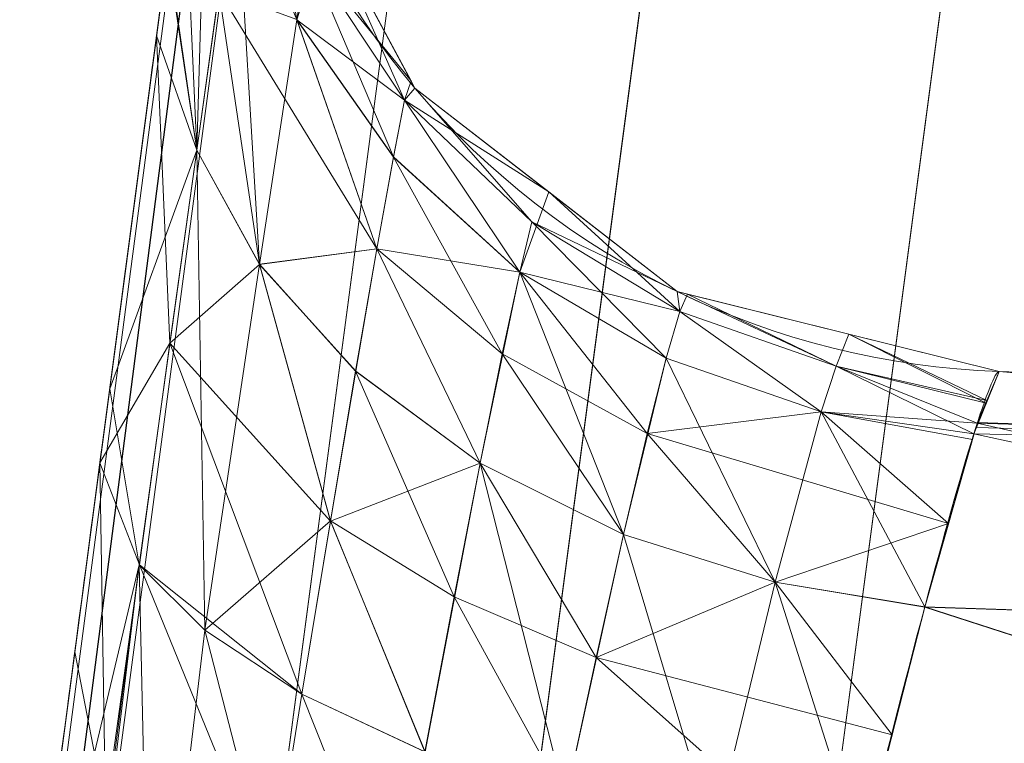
# Model space of a CAD drawing. Header units: millimetres. Extents: x -72 to 72, y -145 to 145.
# Tile 305 of 522: x -55.446 to -55.078, y 19.401 to 19.672. Entities that reach past the tile are written whole.
import ezdxf

# ---------------------------------------------------------------- set-up
doc = ezdxf.new("R2010")
doc.units = ezdxf.units.MM
doc.layers.add('1', color=7, linetype='CONTINUOUS')

msp = doc.modelspace()

# ---------------------------------------------------------------- linework, layer by layer
at = {"layer": '1', "color": 163, "linetype": 'Continuous', "lineweight": 13}
for p, q in [((-55.11141, 21.80146, -31.84225), (-55.95125, 15.47122, -31.84225)), ((-55.93935, 15.56095, -23.49908), (-55.11141, 21.80146, -23.49908)), ((-55.61932, 15.77237, -32.14206), (-54.82448, 21.7634, -32.14206)), ((-54.82448, 21.7634, -23.19927), (-55.60897, 15.8504, -23.19927)), ((-55.07945, 19.54042, -30.09268), (-54.73615, 19.52843, -30.08064)), ((-54.73615, 19.52843, -28.64025), (-55.07945, 19.54042, -28.6282)), ((-55.07945, 19.54042, -28.6282), (-55.07945, 19.54042, -30.09268)), ((-54.73615, 19.52843, -25.16386), (-55.07945, 19.54042, -25.15182)), ((-55.07945, 19.54042, -25.15182), (-55.07945, 19.54042, -26.52892)), ((-55.07945, 19.54042, -26.52892), (-54.73615, 19.52843, -26.51687))]:
    msp.add_line(p, q, dxfattribs=at)
at = {"layer": '1', "color": 163, "linetype": 'Continuous', "lineweight": 13, "extrusion": (0, 0, -1)}
for centre, radius in [((0, 0, 144.00463), 61.01805), ((0, 0, 147), 60.91421), ((0, 0, 145), 60), ((0, 0, 146), 59.5), ((0, 0, 124.36979), 56.39529)]:
    msp.add_circle(centre, radius, dxfattribs=at)
at = {"layer": '1', "color": 163, "linetype": 'Continuous', "lineweight": 13}
for centre, radius in [((0, 0, -145), 60.44338), ((0, 0, -146.70711), 60.20711), ((0, 0, -146), 60)]:
    msp.add_circle(centre, radius, dxfattribs=at)
msp.add_arc((0, 0, -142.50508), 63.56377, 137.72131, 170.379145, dxfattribs=at)
at = {"layer": '1', "color": 163, "linetype": 'Continuous', "lineweight": 13, "extrusion": (0, 0, -1)}
for centre in [(55.06898, 19.84024, 30.09268), (55.06898, 19.84024, 28.6282), (55.06898, 19.84024, 26.52892), (55.06898, 19.84024, 25.15182)]:
    msp.add_arc(centre, 0.3, 272, 7.5574, dxfattribs=at)
at = {"layer": '1', "color": 163, "linetype": 'Continuous', "lineweight": 13, "extrusion": (-0.991314, 0.131519, 4.16334e-17)}
for centre in [(-55.44566, 19.2821, -30.09473), (-55.44566, 19.2821, -26.53096)]:
    msp.add_ellipse(centre, major_axis=(0.07459, 0.56225, 0.20534), ratio=0.994688, start_param=0.345665, end_param=1.91987, dxfattribs=at)
at = {"layer": '1', "color": 163, "linetype": 'Continuous', "lineweight": 13, "extrusion": (-0.991314, 0.131519, -1.38778e-17)}
for centre in [(-55.44566, 19.2821, -28.62615), (-55.44566, 19.2821, -25.14977)]:
    msp.add_ellipse(centre, major_axis=(0.07459, 0.56225, -0.20534), ratio=0.994688, start_param=4.363315, end_param=5.937521, dxfattribs=at)
at = {"layer": '1', "color": 163, "linetype": 'Continuous', "lineweight": 13}
for points, knots in [([(-55.85495, 7.40745, -13.2876), (-55.82645, 7.57732, -13.23982), (-55.76854, 7.9149, -13.13734), (-55.6492, 8.58291, -12.91187), (-55.43158, 9.73691, -12.47957), (-55.09527, 11.35428, -11.79578), (-54.6482, 13.26388, -10.92701), (-54.15584, 15.14867, -10.02887), (-53.61637, 17.01449, -9.1185), (-53.02914, 18.86358, -8.2035), (-52.39393, 20.69768, -7.29037), (-51.71059, 22.51872, -6.38596), (-50.97869, 24.32681, -5.49349), (-49.93589, 26.71751, -4.31984), (-48.50419, 29.66625, -2.89087), (-46.57229, 33.13358, -1.25785), (-45.1344, 35.38883, -0.24202), (-44.37605, 36.50001, 0.24292)], [0, 0, 0, 0, 0.015625, 0.03125, 0.0625, 0.125, 0.1875, 0.25, 0.3125, 0.375, 0.4375, 0.5, 0.5625, 0.625, 0.75, 0.875, 1, 1, 1, 1]), ([(-51.58128, 36.4999, -45.00716), (-51.65224, 36.23769, -44.85745), (-51.78978, 35.70877, -44.56354), (-51.9829, 34.89774, -44.15052), (-52.16288, 34.06316, -43.77744), (-52.30136, 33.34414, -43.52136), (-52.40472, 32.75228, -43.36463), (-52.50019, 32.16552, -43.24975), (-52.56697, 31.70606, -43.20913), (-52.60983, 31.38293, -43.20913), (-52.65268, 31.06006, -43.20862), (-52.73428, 30.44508, -43.20783), (-52.97701, 28.6155, -43.20576), (-53.3442, 25.84808, -43.20233), (-53.83378, 22.15817, -43.19788), (-54.32335, 18.46827, -43.19342), (-54.81293, 14.77837, -43.18891), (-55.22087, 11.70344, -43.18546), (-55.54733, 9.24352, -43.18197), (-55.71051, 8.01355, -43.18051), (-55.79205, 7.39856, -43.18016)], [0, 0, 0, 0, 0.03125, 0.0625, 0.09375, 0.125, 0.140625, 0.15625, 0.185938, 0.1875, 0.189062, 0.21875, 0.25, 0.375, 0.5, 0.625, 0.75, 0.875, 0.9375, 1, 1, 1, 1]), ([(-56.5, 0, 18.81482), (-56.5, 0.85253, 18.81482), (-56.43969, 2.55754, 18.79919), (-56.08016, 5.94974, 18.70925), (-55.18827, 10.12383, 18.49387), (-53.45218, 14.92967, 18.08973), (-51.11648, 19.46228, 17.55493), (-48.25431, 23.65957, 16.89615), (-44.94083, 27.49542, 16.14452), (-41.24778, 30.94825, 15.33191), (-38.57396, 32.99249, 14.75639), (-37.19421, 33.94961, 14.46203)], [0, 0, 0, 0, 0.0625, 0.125, 0.25, 0.375, 0.5, 0.625, 0.75, 0.875, 1, 1, 1, 1]), ([(-43.49406, 28.81303, 9.62045), (-43.92215, 28.4025, 9.2513), (-44.75405, 27.57479, 8.49252), (-46.32434, 25.89358, 6.90504), (-48.11792, 23.74553, 4.81046), (-49.69541, 21.5428, 2.60286), (-50.83088, 19.75379, 0.78043), (-51.61967, 18.40079, -0.61265), (-52.34854, 17.03389, -2.02456), (-53.01897, 15.65157, -3.45037), (-53.59199, 14.34418, -4.80079), (-53.96342, 13.40865, -5.76993), (-54.17204, 12.85176, -6.34834), (-54.3767, 12.29306, -6.92639), (-54.70502, 11.34015, -7.89423), (-55.12465, 9.9612, -9.22974), (-55.45618, 8.68664, -10.37814), (-55.66777, 7.74677, -11.13128), (-55.78349, 7.18822, -11.53517), (-55.83992, 6.89855, -11.72214), (-55.86788, 6.75016, -11.80996)], [0, 0, 0, 0, 0.0625, 0.125, 0.25, 0.375, 0.4375, 0.5, 0.5625, 0.625, 0.6875, 0.738281, 0.75, 0.761719, 0.8125, 0.875, 0.9375, 0.96875, 0.984375, 1, 1, 1, 1])]:
    msp.add_open_spline(points, degree=3, knots=knots, dxfattribs=at)
for points in [[(-55.159, 19.24199, -30.39529), (-55.12145, 19.40456, -30.39473), (-55.08518, 19.54062, -30.25676), (-55.07945, 19.54042, -30.09268)], [(-55.07945, 19.54042, -28.6282), (-55.08518, 19.54062, -28.46412), (-55.12145, 19.40456, -28.32615), (-55.159, 19.24199, -28.3256)], [(-55.159, 19.24199, -26.83152), (-55.12145, 19.40456, -26.83096), (-55.08518, 19.54062, -26.693), (-55.07945, 19.54042, -26.52892)], [(-55.07945, 19.54042, -25.15182), (-55.08518, 19.54062, -24.98774), (-55.12145, 19.40456, -24.84977), (-55.159, 19.24199, -24.84921)]]:
    msp.add_open_spline(points, degree=3, dxfattribs=at)
for points in [[(-56.89024, 41.52245, -163), (-52.44119, 40.07687, -163), (-55.84103, -40.98786, -163), (-62.3, 0, -163)], [(-51.26524, -40.01524, -163), (-55.84103, -40.98786, -163), (-52.44119, 40.07687, -163)], [(-54.11678, 14.93555, -10.0386), (-52.15257, 36.5, -15.77824), (-56.00922, 7.43084, -15.8119)], [(-54.00697, 20.85279, -43.1963), (-56.00922, 7.43084, -40.1881), (-52.15257, 36.5, -40.22176)], [(-56.00922, 7.43084, -15.8119), (-52.15257, 36.5, -15.77824), (-55.15611, 13.86105, -22.9419), (-55.19018, 13.60427, -22.88462)], [(-55.72726, 9.55609, -32.51549), (-55.69746, 9.78065, -32.38439), (-52.15257, 36.5, -40.22176), (-56.00922, 7.43084, -40.1881)], [(-52.15257, 36.5, -40.22176), (-55.69746, 9.78065, -32.38439), (-55.38908, 12.10504, -32.3999), (-55.3554, 12.35897, -32.45671)], [(-52.15257, 36.5, -40.22176), (-55.3554, 12.35897, -32.45671), (-55.19018, 13.60427, -32.45671)], [(-55.19018, 13.60427, -32.45671), (-55.16926, 13.76197, -32.43579), (-52.15257, 36.5, -40.22176)], [(-55.16926, 13.76197, -32.43579), (-55.1386, 13.99304, -32.31465), (-52.15257, 36.5, -40.22176)], [(-52.15257, 36.5, -15.77824), (-55.12889, 14.06624, -23.10051), (-55.15611, 13.86105, -22.9419)], [(-52.15257, 36.5, -40.22176), (-55.1386, 13.99304, -32.31465), (-54.94155, 15.47833, -32.39945), (-54.90758, 15.73431, -32.45671)], [(-54.89919, 15.79756, -22.88462), (-54.91982, 15.6421, -22.90527), (-55.12889, 14.06624, -23.10051), (-52.15257, 36.5, -15.77824)], [(-48.70857, 35.38885, -146.7071), (-58.89144, 12.51776, -146.7071), (-58.19978, 12.37075, -146), (-48.13651, 34.97322, -146)], [(-48.54102, 35.26711, -145), (-48.54102, 35.26711, -146), (-58.68886, 12.4747, -146), (-58.68886, 12.4747, -145)], [(-57.84228, 17.84198, -146.92388), (-50.0135, 34.09863, -146.92388), (-50.32969, 34.3142, -147), (-58.20797, 17.95478, -147)], [(-57.53227, 17.74636, -146.7071), (-49.74545, 33.91587, -146.7071), (-50.0135, 34.09863, -146.92388), (-57.84228, 17.84198, -146.92388)], [(-55.04784, 31.78189, -142.50508), (-54.2181, 31.30283, -142.67991), (-61.03601, 13.93107, -142.67991), (-61.9701, 14.14427, -142.50508)], [(-61.03601, 13.93107, -142.67991), (-54.2181, 31.30283, -142.67991), (-53.37788, 30.81774, -143.2514), (-60.09014, 13.71518, -143.2514)], [(-59.4882, 13.57779, -144.00463), (-60.09014, 13.71518, -143.2514), (-53.37788, 30.81774, -143.2514), (-52.84319, 30.50903, -144.00463)], [(-60.68379, 6.37812, -144.00463), (-52.84319, 30.50903, -144.00463), (-52.3455, 30.22169, -145), (-60.11226, 6.31805, -145)], [(-57.48507, 18.67803, -145), (-52.3455, 30.22169, -145), (-54.81273, 24.4042, -145)], [(-48.83975, 28.19764, -124.36979), (-63.87515, 24.81897, -124.58156), (-63.02555, 11.36565, -124.52)], [(-63.02555, 11.36565, -124.52), (-55.53851, 9.79294, -124.36979), (-48.83975, 28.19764, -124.36979)], [(-58.68886, 12.4747, -146), (-54.81273, 24.4042, -146), (-54.35595, 24.20083, -146), (-58.19978, 12.37075, -146)], [(-54.81273, 24.4042, -145), (-57.06339, 18.54102, -145), (-57.48507, 18.67803, -145)], [(-55.11141, 21.80146, -31.84225), (-55.95125, 15.47122, -31.84225), (-55.95128, 15.47099, -31.83029)], [(-55.95128, 15.47099, -31.83029), (-55.95128, 15.47099, -30.70706), (-55.44592, 19.28006, -30.6951), (-55.11141, 21.80146, -31.84225)], [(-55.94466, 15.47901, -31.89948), (-55.95125, 15.47122, -31.84225), (-55.11141, 21.80146, -31.84225)], [(-55.92573, 15.49752, -31.95461), (-55.94466, 15.47901, -31.89948), (-55.11141, 21.80146, -31.84225)], [(-55.93938, 15.56073, -24.53781), (-55.93938, 15.56073, -23.51067), (-55.11141, 21.80146, -23.49908), (-55.44592, 19.28006, -24.5494)], [(-55.93938, 15.56073, -23.51067), (-55.93935, 15.56095, -23.49908), (-55.11141, 21.80146, -23.49908)], [(-55.11141, 21.80146, -23.49908), (-55.93935, 15.56095, -23.49908), (-55.93279, 15.56844, -23.44185)], [(-55.11141, 21.80146, -23.49908), (-55.93279, 15.56844, -23.44185), (-55.91396, 15.58624, -23.38672)], [(-55.11141, 21.80146, -31.84225), (-55.08976, 21.79859, -31.95461), (-55.92573, 15.49752, -31.95461)], [(-55.91396, 15.58624, -23.38672), (-55.08976, 21.79859, -23.38672), (-55.11141, 21.80146, -23.49908)], [(-55.11141, 21.80146, -23.49908), (-55.41224, 19.53398, -24.6062), (-55.44592, 19.28006, -24.5494)], [(-55.44592, 19.28006, -30.6951), (-55.4253, 19.43552, -30.67445), (-55.11141, 21.80146, -31.84225)], [(-55.4253, 19.43552, -30.67445), (-55.39469, 19.66623, -30.55331), (-55.11141, 21.80146, -31.84225)], [(-55.11141, 21.80146, -23.49908), (-55.38489, 19.74012, -24.76571), (-55.41224, 19.53398, -24.6062)], [(-55.39469, 19.66623, -30.55331), (-55.37377, 19.82394, -30.34608), (-55.11141, 21.80146, -31.84225)], [(-55.92573, 15.49752, -31.95461), (-55.08976, 21.79859, -31.95461), (-55.02797, 21.79039, -32.05061), (-55.85409, 15.56362, -32.05061)], [(-55.84266, 15.64978, -23.29072), (-55.02797, 21.79039, -23.29072), (-55.08976, 21.79859, -23.38672), (-55.91396, 15.58624, -23.38672)], [(-55.85409, 15.56362, -32.05061), (-55.02797, 21.79039, -32.05061), (-54.93504, 21.77806, -32.11628), (-55.74674, 15.65991, -32.11628)], [(-55.73581, 15.74232, -23.22504), (-54.93504, 21.77806, -23.22504), (-55.02797, 21.79039, -23.29072), (-55.84266, 15.64978, -23.29072)], [(-55.74674, 15.65991, -32.11628), (-54.93504, 21.77806, -32.11628), (-54.82448, 21.7634, -32.14206), (-55.61932, 15.77237, -32.14206)], [(-55.60897, 15.8504, -23.19927), (-54.82448, 21.7634, -23.19927), (-54.93504, 21.77806, -23.22504), (-55.73581, 15.74232, -23.22504)], [(-54.39769, 21.7783, -32.1569), (-55.19451, 15.77237, -32.1569), (-55.61932, 15.77237, -32.14206), (-54.82448, 21.7634, -32.14206)], [(-55.18612, 15.83563, -23.18443), (-54.39769, 21.7783, -23.18443), (-54.82448, 21.7634, -23.19927), (-55.60897, 15.8504, -23.19927)], [(-55.19451, 15.77237, -32.1569), (-54.39769, 21.7783, -32.1569), (-54.28714, 21.76363, -32.18267), (-55.08396, 15.75771, -32.18267)], [(-54.39769, 21.7783, -23.18443), (-55.18612, 15.83563, -23.18443), (-55.07556, 15.82096, -23.15865), (-54.28714, 21.76363, -23.15865)], [(-55.08396, 15.75771, -32.18267), (-54.28714, 21.76363, -32.18267), (-54.1942, 21.7513, -32.24834), (-54.99102, 15.74538, -32.24834)], [(-54.00697, 20.85279, -43.1963), (-55.75953, 7.64372, -43.18044), (-55.79206, 7.39856, -43.18013), (-56.00922, 7.43084, -40.1881)], [(-55.75953, 7.64372, -43.18044), (-54.00697, 20.85279, -43.1963), (-49.60474, 20.81411, -59.44876)], [(-49.60474, 20.81411, -59.44876), (-52.65081, 4.02761, -59.44648), (-55.75953, 7.64372, -43.18044)], [(-55.39469, 19.66623, -26.98955), (-55.37377, 19.82394, -26.78231), (-55.38489, 19.74012, -28.2421)], [(-55.37377, 19.82394, -30.34608), (-55.39062, 19.69689, -30.51302), (-55.37967, 19.62331, -30.44047)], [(-55.37377, 19.82394, -26.78231), (-55.39062, 19.69689, -26.94926), (-55.37967, 19.62331, -26.8767)], [(-55.37967, 19.62331, -30.44047), (-55.36507, 19.72783, -30.28219), (-55.37377, 19.82394, -30.34608)], [(-55.37967, 19.62331, -26.8767), (-55.36507, 19.72783, -26.71843), (-55.37377, 19.82394, -26.78231)], [(-55.35687, 19.75588, -30.09268), (-55.36507, 19.72783, -30.28219), (-55.34221, 19.67209, -30.26022)], [(-55.35687, 19.75588, -26.52892), (-55.36507, 19.72783, -26.71843), (-55.34221, 19.67209, -26.69645)], [(-55.34221, 19.67209, -30.26022), (-55.331, 19.70777, -30.09268), (-55.35687, 19.75588, -30.09268)], [(-55.35687, 19.75588, -28.6282), (-55.35687, 19.75588, -30.09268), (-55.29805, 19.64651, -30.09268), (-55.29805, 19.64651, -28.6282)], [(-55.33825, 19.69665, -28.54223), (-55.35687, 19.75588, -28.6282), (-55.2995, 19.64922, -28.6282)], [(-55.34221, 19.67209, -26.69645), (-55.331, 19.70777, -26.52892), (-55.35687, 19.75588, -26.52892)], [(-55.35687, 19.75588, -25.15182), (-55.35687, 19.75588, -26.52892), (-55.29805, 19.64651, -26.52892), (-55.29805, 19.64651, -25.15182)], [(-55.33825, 19.69665, -25.06585), (-55.35687, 19.75588, -25.15182), (-55.2995, 19.64922, -25.15182)], [(-55.39469, 19.66623, -26.98955), (-55.38489, 19.74012, -28.2421), (-55.41224, 19.53398, -28.08259)], [(-55.37969, 19.62333, -28.28039), (-55.39044, 19.69829, -28.20973), (-55.38489, 19.74012, -28.2421)], [(-55.37969, 19.62333, -24.80401), (-55.39044, 19.69829, -24.73335), (-55.38489, 19.74012, -24.76571)], [(-55.38489, 19.74012, -28.2421), (-55.37138, 19.68293, -28.35445), (-55.37969, 19.62333, -28.28039)], [(-55.38489, 19.74012, -24.76571), (-55.37138, 19.68293, -24.87806), (-55.37969, 19.62333, -24.80401)], [(-55.36507, 19.72783, -30.28219), (-55.37967, 19.62331, -30.44047), (-55.35623, 19.58052, -30.40125)], [(-55.36507, 19.72783, -26.71843), (-55.37967, 19.62331, -26.8767), (-55.35623, 19.58052, -26.83748)], [(-55.35623, 19.58052, -30.40125), (-55.34221, 19.67209, -30.26022), (-55.36507, 19.72783, -30.28219)], [(-55.35623, 19.58052, -26.83748), (-55.34221, 19.67209, -26.69645), (-55.36507, 19.72783, -26.71843)], [(-55.30193, 19.64202, -30.16852), (-55.331, 19.70777, -30.09268), (-55.34221, 19.67209, -30.26022)], [(-55.30193, 19.64202, -26.60476), (-55.331, 19.70777, -26.52892), (-55.34221, 19.67209, -26.69645)], [(-55.30193, 19.64202, -30.16852), (-55.29949, 19.6492, -30.09268), (-55.331, 19.70777, -30.09268)], [(-55.30193, 19.64202, -26.60476), (-55.29949, 19.6492, -26.52892), (-55.331, 19.70777, -26.52892)], [(-55.41224, 19.53398, -28.08259), (-55.39044, 19.69829, -28.20973), (-55.37969, 19.62333, -28.28039)], [(-55.41224, 19.53398, -24.6062), (-55.39044, 19.69829, -24.73335), (-55.37969, 19.62333, -24.80401)], [(-55.37967, 19.62331, -30.44047), (-55.39062, 19.69689, -30.51302), (-55.39469, 19.66623, -30.55331)], [(-55.37967, 19.62331, -26.8767), (-55.39062, 19.69689, -26.94926), (-55.39469, 19.66623, -26.98955)], [(-55.30611, 19.62072, -28.48011), (-55.34222, 19.67212, -28.46065), (-55.33825, 19.69665, -28.54223)], [(-55.30611, 19.62072, -25.00373), (-55.34222, 19.67212, -24.98427), (-55.33825, 19.69665, -25.06585)], [(-55.33825, 19.69665, -28.54223), (-55.30195, 19.64204, -28.55236), (-55.30611, 19.62072, -28.48011)], [(-55.2995, 19.64922, -28.6282), (-55.30195, 19.64204, -28.55236), (-55.33825, 19.69665, -28.54223)], [(-55.33825, 19.69665, -25.06585), (-55.30195, 19.64204, -25.07597), (-55.30611, 19.62072, -25.00373)], [(-55.2995, 19.64922, -25.15182), (-55.30195, 19.64204, -25.07597), (-55.33825, 19.69665, -25.06585)], [(-55.35624, 19.58054, -28.31961), (-55.37969, 19.62333, -28.28039), (-55.37138, 19.68293, -28.35445)], [(-55.35624, 19.58054, -24.84323), (-55.37969, 19.62333, -24.80401), (-55.37138, 19.68293, -24.87806)], [(-55.35624, 19.58054, -28.31961), (-55.37138, 19.68293, -28.35445), (-55.31229, 19.5864, -28.41354)], [(-55.31229, 19.5864, -28.41354), (-55.37138, 19.68293, -28.35445), (-55.34222, 19.67212, -28.46065)], [(-55.35624, 19.58054, -24.84323), (-55.37138, 19.68293, -24.87806), (-55.31229, 19.5864, -24.93715)], [(-55.31229, 19.5864, -24.93715), (-55.37138, 19.68293, -24.87806), (-55.34222, 19.67212, -24.98427)], [(-55.31228, 19.58638, -30.30734), (-55.34221, 19.67209, -30.26022), (-55.35623, 19.58052, -30.40125)], [(-55.31228, 19.58638, -26.74357), (-55.34221, 19.67209, -26.69645), (-55.35623, 19.58052, -26.83748)], [(-55.34222, 19.67212, -28.46065), (-55.30611, 19.62072, -28.48011), (-55.31229, 19.5864, -28.41354)], [(-55.34222, 19.67212, -24.98427), (-55.30611, 19.62072, -25.00373), (-55.31229, 19.5864, -24.93715)], [(-55.34221, 19.67209, -30.26022), (-55.3061, 19.62071, -30.24076), (-55.30193, 19.64202, -30.16852)], [(-55.31228, 19.58638, -30.30734), (-55.3061, 19.62071, -30.24076), (-55.34221, 19.67209, -30.26022)], [(-55.34221, 19.67209, -26.69645), (-55.3061, 19.62071, -26.677), (-55.30193, 19.64202, -26.60476)], [(-55.31228, 19.58638, -26.74357), (-55.3061, 19.62071, -26.677), (-55.34221, 19.67209, -26.69645)], [(-55.4253, 19.43552, -27.11068), (-55.39469, 19.66623, -26.98955), (-55.41224, 19.53398, -28.08259)], [(-55.38969, 19.55104, -30.50209), (-55.39469, 19.66623, -30.55331), (-55.41591, 19.50626, -30.63731)], [(-55.38969, 19.55104, -26.93832), (-55.39469, 19.66623, -26.98955), (-55.41591, 19.50626, -27.07354)], [(-55.39469, 19.66623, -30.55331), (-55.38969, 19.55104, -30.50209), (-55.37967, 19.62331, -30.44047)], [(-55.39469, 19.66623, -26.98955), (-55.38969, 19.55104, -26.93832), (-55.37967, 19.62331, -26.8767)], [(-55.30195, 19.64204, -28.55236), (-55.2995, 19.64922, -28.6282), (-55.29805, 19.64651, -28.6282)], [(-55.30195, 19.64204, -25.07597), (-55.2995, 19.64922, -25.15182), (-55.29805, 19.64651, -25.15182)], [(-55.29805, 19.64651, -30.09268), (-55.29949, 19.6492, -30.09268), (-55.30193, 19.64202, -30.16852)], [(-55.29805, 19.64651, -26.52892), (-55.29949, 19.6492, -26.52892), (-55.30193, 19.64202, -26.60476)], [(-55.30195, 19.64204, -28.55236), (-55.29805, 19.64651, -28.6282), (-55.24798, 19.60763, -28.6282)], [(-55.30195, 19.64204, -25.07597), (-55.29805, 19.64651, -25.15182), (-55.24798, 19.60763, -25.15182)], [(-55.29805, 19.64651, -30.09268), (-55.30193, 19.64202, -30.16852), (-55.25425, 19.59647, -30.16057)], [(-55.29805, 19.64651, -26.52892), (-55.30193, 19.64202, -26.60476), (-55.25425, 19.59647, -26.59681)], [(-55.25425, 19.59647, -30.16057), (-55.19997, 19.57035, -30.09268), (-55.29805, 19.64651, -30.09268)], [(-55.29805, 19.64651, -28.6282), (-55.29805, 19.64651, -30.09268), (-55.19997, 19.57035, -30.09268), (-55.19997, 19.57035, -28.6282)], [(-55.25425, 19.59647, -26.59681), (-55.19997, 19.57035, -26.52892), (-55.29805, 19.64651, -26.52892)], [(-55.29805, 19.64651, -25.15182), (-55.29805, 19.64651, -26.52892), (-55.19997, 19.57035, -26.52892), (-55.19997, 19.57035, -25.15182)], [(-55.25883, 19.57757, -28.49554), (-55.30611, 19.62072, -28.48011), (-55.30195, 19.64204, -28.55236)], [(-55.25883, 19.57757, -25.01916), (-55.30611, 19.62072, -25.00373), (-55.30195, 19.64204, -25.07597)], [(-55.30193, 19.64202, -30.16852), (-55.3061, 19.62071, -30.24076), (-55.25882, 19.57756, -30.22533)], [(-55.30193, 19.64202, -26.60476), (-55.3061, 19.62071, -26.677), (-55.25882, 19.57756, -26.66157)], [(-55.24798, 19.60763, -28.6282), (-55.25883, 19.57757, -28.49554), (-55.30195, 19.64204, -28.55236)], [(-55.24798, 19.60763, -25.15182), (-55.25883, 19.57757, -25.01916), (-55.30195, 19.64204, -25.07597)], [(-55.25882, 19.57756, -30.22533), (-55.25425, 19.59647, -30.16057), (-55.30193, 19.64202, -30.16852)], [(-55.25882, 19.57756, -26.66157), (-55.25425, 19.59647, -26.59681), (-55.30193, 19.64202, -26.60476)], [(-55.37969, 19.62333, -28.28039), (-55.40116, 19.46808, -28.17177), (-55.41224, 19.53398, -28.08259)], [(-55.37969, 19.62333, -24.80401), (-55.40116, 19.46808, -24.69539), (-55.41224, 19.53398, -24.6062)], [(-55.37661, 19.44356, -28.22208), (-55.40116, 19.46808, -28.17177), (-55.37969, 19.62333, -28.28039)], [(-55.37661, 19.44356, -24.74569), (-55.40116, 19.46808, -24.69539), (-55.37969, 19.62333, -24.80401)], [(-55.35623, 19.58052, -30.40125), (-55.37967, 19.62331, -30.44047), (-55.38969, 19.55104, -30.50209)], [(-55.35623, 19.58052, -26.83748), (-55.37967, 19.62331, -26.8767), (-55.38969, 19.55104, -26.93832)], [(-55.37969, 19.62333, -28.28039), (-55.35624, 19.58054, -28.31961), (-55.37661, 19.44356, -28.22208)], [(-55.37969, 19.62333, -24.80401), (-55.35624, 19.58054, -24.84323), (-55.37661, 19.44356, -24.74569)], [(-55.31229, 19.5864, -28.41354), (-55.30611, 19.62072, -28.48011), (-55.25883, 19.57757, -28.49554)], [(-55.31229, 19.5864, -24.93715), (-55.30611, 19.62072, -25.00373), (-55.25883, 19.57757, -25.01916)], [(-55.3061, 19.62071, -30.24076), (-55.31228, 19.58638, -30.30734), (-55.26537, 19.54702, -30.2851)], [(-55.3061, 19.62071, -26.677), (-55.31228, 19.58638, -26.74357), (-55.26537, 19.54702, -26.72134)], [(-55.26537, 19.54702, -30.2851), (-55.25882, 19.57756, -30.22533), (-55.3061, 19.62071, -30.24076)], [(-55.26537, 19.54702, -26.72134), (-55.25882, 19.57756, -26.66157), (-55.3061, 19.62071, -26.677)], [(-55.19896, 19.56292, -28.56558), (-55.25883, 19.57757, -28.49554), (-55.24798, 19.60763, -28.6282)], [(-55.19896, 19.56292, -25.0892), (-55.25883, 19.57757, -25.01916), (-55.24798, 19.60763, -25.15182)], [(-55.24798, 19.60763, -28.6282), (-55.19997, 19.57035, -28.6282), (-55.19896, 19.56292, -28.56558)], [(-55.24798, 19.60763, -25.15182), (-55.19997, 19.57035, -25.15182), (-55.19896, 19.56292, -25.0892)], [(-55.25425, 19.59647, -30.16057), (-55.25882, 19.57756, -30.22533), (-55.20403, 19.54541, -30.21489)], [(-55.25425, 19.59647, -26.59681), (-55.25882, 19.57756, -26.66157), (-55.20403, 19.54541, -26.65112)], [(-55.20403, 19.54541, -30.21489), (-55.19895, 19.56291, -30.1553), (-55.25425, 19.59647, -30.16057)], [(-55.25425, 19.59647, -30.16057), (-55.19895, 19.56291, -30.1553), (-55.19997, 19.57035, -30.09268)], [(-55.20403, 19.54541, -26.65112), (-55.19895, 19.56291, -26.59153), (-55.25425, 19.59647, -26.59681)], [(-55.25425, 19.59647, -26.59681), (-55.19895, 19.56291, -26.59153), (-55.19997, 19.57035, -26.52892)], [(-55.31229, 19.5864, -28.41354), (-55.32022, 19.54051, -28.35461), (-55.35624, 19.58054, -28.31961)], [(-55.31229, 19.5864, -24.93715), (-55.32022, 19.54051, -24.87822), (-55.35624, 19.58054, -24.84323)], [(-55.35623, 19.58052, -30.40125), (-55.32021, 19.5405, -30.36626), (-55.31228, 19.58638, -30.30734)], [(-55.35623, 19.58052, -26.83748), (-55.32021, 19.5405, -26.8025), (-55.31228, 19.58638, -26.74357)], [(-55.27366, 19.50611, -28.38278), (-55.32022, 19.54051, -28.35461), (-55.31229, 19.5864, -28.41354)], [(-55.27366, 19.50611, -24.9064), (-55.32022, 19.54051, -24.87822), (-55.31229, 19.5864, -24.93715)], [(-55.31228, 19.58638, -30.30734), (-55.32021, 19.5405, -30.36626), (-55.27364, 19.5061, -30.3381)], [(-55.31228, 19.58638, -26.74357), (-55.32021, 19.5405, -26.8025), (-55.27364, 19.5061, -26.77433)], [(-55.25883, 19.57757, -28.49554), (-55.27366, 19.50611, -28.38278), (-55.31229, 19.5864, -28.41354)], [(-55.25883, 19.57757, -25.01916), (-55.27366, 19.50611, -24.9064), (-55.31229, 19.5864, -24.93715)], [(-55.27364, 19.5061, -30.3381), (-55.26537, 19.54702, -30.2851), (-55.31228, 19.58638, -30.30734)], [(-55.27364, 19.5061, -26.77433), (-55.26537, 19.54702, -26.72134), (-55.31228, 19.58638, -26.74357)], [(-55.35623, 19.58052, -30.40125), (-55.38969, 19.55104, -30.50209), (-55.32964, 19.48447, -30.41566)], [(-55.35623, 19.58052, -26.83748), (-55.38969, 19.55104, -26.93832), (-55.32964, 19.48447, -26.85189)], [(-55.37661, 19.44356, -28.22208), (-55.35624, 19.58054, -28.31961), (-55.32965, 19.48448, -28.30521)], [(-55.37661, 19.44356, -24.74569), (-55.35624, 19.58054, -24.84323), (-55.32965, 19.48448, -24.82883)], [(-55.35624, 19.58054, -28.31961), (-55.32022, 19.54051, -28.35461), (-55.32965, 19.48448, -28.30521)], [(-55.35624, 19.58054, -24.84323), (-55.32022, 19.54051, -24.87822), (-55.32965, 19.48448, -24.82883)], [(-55.32964, 19.48447, -30.41566), (-55.32021, 19.5405, -30.36626), (-55.35623, 19.58052, -30.40125)], [(-55.32964, 19.48447, -26.85189), (-55.32021, 19.5405, -26.8025), (-55.35623, 19.58052, -26.83748)], [(-55.21998, 19.47948, -28.40245), (-55.27366, 19.50611, -28.38278), (-55.25883, 19.57757, -28.49554)], [(-55.21998, 19.47948, -24.92607), (-55.27366, 19.50611, -24.9064), (-55.25883, 19.57757, -25.01916)], [(-55.25882, 19.57756, -30.22533), (-55.26537, 19.54702, -30.2851), (-55.21113, 19.51721, -30.2698)], [(-55.25882, 19.57756, -26.66157), (-55.26537, 19.54702, -26.72134), (-55.21113, 19.51721, -26.70603)], [(-55.25883, 19.57757, -28.49554), (-55.20404, 19.54542, -28.50599), (-55.21998, 19.47948, -28.40245)], [(-55.19896, 19.56292, -28.56558), (-55.20404, 19.54542, -28.50599), (-55.25883, 19.57757, -28.49554)], [(-55.25883, 19.57757, -25.01916), (-55.20404, 19.54542, -25.02961), (-55.21998, 19.47948, -24.92607)], [(-55.19896, 19.56292, -25.0892), (-55.20404, 19.54542, -25.02961), (-55.25883, 19.57757, -25.01916)], [(-55.21113, 19.51721, -30.2698), (-55.20403, 19.54541, -30.21489), (-55.25882, 19.57756, -30.22533)], [(-55.21113, 19.51721, -26.70603), (-55.20403, 19.54541, -26.65112), (-55.25882, 19.57756, -26.66157)], [(-55.19997, 19.57035, -30.09268), (-55.19895, 19.56291, -30.1553), (-55.14048, 19.54244, -30.15278)], [(-55.14048, 19.54244, -30.15278), (-55.13573, 19.55439, -30.09268), (-55.19997, 19.57035, -30.09268)], [(-55.19997, 19.57035, -28.6282), (-55.19997, 19.57035, -30.09268), (-55.07945, 19.54042, -30.09268), (-55.07945, 19.54042, -28.6282)], [(-55.19997, 19.57035, -28.6282), (-55.19599, 19.56936, -28.6282), (-55.19896, 19.56292, -28.56558)], [(-55.19997, 19.57035, -26.52892), (-55.19895, 19.56291, -26.59153), (-55.14048, 19.54244, -26.58902)], [(-55.14048, 19.54244, -26.58902), (-55.13573, 19.55439, -26.52892), (-55.19997, 19.57035, -26.52892)], [(-55.19997, 19.57035, -25.15182), (-55.19997, 19.57035, -26.52892), (-55.07945, 19.54042, -26.52892), (-55.07945, 19.54042, -25.15182)], [(-55.19997, 19.57035, -25.15182), (-55.19599, 19.56936, -25.15182), (-55.19896, 19.56292, -25.0892)], [(-55.14048, 19.54244, -28.5681), (-55.19896, 19.56292, -28.56558), (-55.19599, 19.56936, -28.6282)], [(-55.14048, 19.54244, -25.09172), (-55.19896, 19.56292, -25.0892), (-55.19599, 19.56936, -25.15182)], [(-55.19599, 19.56936, -28.6282), (-55.13573, 19.5544, -28.6282), (-55.14048, 19.54244, -28.5681)], [(-55.19599, 19.56936, -25.15182), (-55.13573, 19.5544, -25.15182), (-55.14048, 19.54244, -25.09172)], [(-55.14609, 19.52534, -28.51125), (-55.20404, 19.54542, -28.50599), (-55.19896, 19.56292, -28.56558)], [(-55.14609, 19.52534, -25.03487), (-55.20404, 19.54542, -25.02961), (-55.19896, 19.56292, -25.0892)], [(-55.19895, 19.56291, -30.1553), (-55.20403, 19.54541, -30.21489), (-55.14608, 19.52533, -30.20963)], [(-55.19895, 19.56291, -26.59153), (-55.20403, 19.54541, -26.65112), (-55.14608, 19.52533, -26.64586)], [(-55.19896, 19.56292, -28.56558), (-55.14048, 19.54244, -28.5681), (-55.14609, 19.52534, -28.51125)], [(-55.19896, 19.56292, -25.0892), (-55.14048, 19.54244, -25.09172), (-55.14609, 19.52534, -25.03487)], [(-55.14608, 19.52533, -30.20963), (-55.14048, 19.54244, -30.15278), (-55.19895, 19.56291, -30.1553)], [(-55.14608, 19.52533, -26.64586), (-55.14048, 19.54244, -26.58902), (-55.19895, 19.56291, -26.59153)], [(-55.08426, 19.52854, -28.56939), (-55.14048, 19.54244, -28.5681), (-55.13573, 19.5544, -28.6282)], [(-55.08426, 19.52854, -25.093), (-55.14048, 19.54244, -25.09172), (-55.13573, 19.5544, -25.15182)], [(-55.13573, 19.55439, -30.09268), (-55.14048, 19.54244, -30.15278), (-55.08403, 19.52958, -30.15182)], [(-55.13573, 19.55439, -26.52892), (-55.14048, 19.54244, -26.58902), (-55.08403, 19.52958, -26.58805)], [(-55.13573, 19.5544, -28.6282), (-55.07945, 19.54042, -28.6282), (-55.08426, 19.52854, -28.56939)], [(-55.13573, 19.5544, -25.15182), (-55.07945, 19.54042, -25.15182), (-55.08426, 19.52854, -25.093)], [(-55.08403, 19.52958, -30.15182), (-55.07945, 19.54042, -30.09268), (-55.13573, 19.55439, -30.09268)], [(-55.08403, 19.52958, -26.58805), (-55.07945, 19.54042, -26.52892), (-55.13573, 19.55439, -26.52892)], [(-55.41591, 19.50626, -30.63731), (-55.40115, 19.46807, -30.54908), (-55.38969, 19.55104, -30.50209)], [(-55.41591, 19.50626, -27.07354), (-55.40115, 19.46807, -26.98531), (-55.38969, 19.55104, -26.93832)], [(-55.38969, 19.55104, -30.50209), (-55.40115, 19.46807, -30.54908), (-55.34031, 19.4197, -30.4537)], [(-55.38969, 19.55104, -26.93832), (-55.40115, 19.46807, -26.98531), (-55.34031, 19.4197, -26.88993)], [(-55.34031, 19.4197, -30.4537), (-55.32964, 19.48447, -30.41566), (-55.38969, 19.55104, -30.50209)], [(-55.34031, 19.4197, -26.88993), (-55.32964, 19.48447, -26.85189), (-55.38969, 19.55104, -26.93832)], [(-55.26537, 19.54702, -30.2851), (-55.27364, 19.5061, -30.3381), (-55.21997, 19.47948, -30.31843)], [(-55.26537, 19.54702, -26.72134), (-55.27364, 19.5061, -26.77433), (-55.21997, 19.47948, -26.75466)], [(-55.21997, 19.47948, -30.31843), (-55.21113, 19.51721, -30.2698), (-55.26537, 19.54702, -30.2851)], [(-55.21997, 19.47948, -26.75466), (-55.21113, 19.51721, -26.70603), (-55.26537, 19.54702, -26.72134)], [(-55.16326, 19.4616, -28.41316), (-55.21998, 19.47948, -28.40245), (-55.20404, 19.54542, -28.50599)], [(-55.16326, 19.4616, -24.93678), (-55.21998, 19.47948, -24.92607), (-55.20404, 19.54542, -25.02961)], [(-55.14608, 19.52533, -30.20963), (-55.20403, 19.54541, -30.21489), (-55.21113, 19.51721, -30.2698)], [(-55.14608, 19.52533, -26.64586), (-55.20403, 19.54541, -26.65112), (-55.21113, 19.51721, -26.70603)], [(-55.20404, 19.54542, -28.50599), (-55.14609, 19.52534, -28.51125), (-55.16326, 19.4616, -28.41316)], [(-55.20404, 19.54542, -25.02961), (-55.14609, 19.52534, -25.03487), (-55.16326, 19.4616, -24.93678)], [(-55.08891, 19.51707, -28.51258), (-55.14609, 19.52534, -28.51125), (-55.14048, 19.54244, -28.5681)], [(-55.08891, 19.51707, -25.0362), (-55.14609, 19.52534, -25.03487), (-55.14048, 19.54244, -25.09172)], [(-55.14048, 19.54244, -30.15278), (-55.14608, 19.52533, -30.20963), (-55.08764, 19.52105, -30.19836)], [(-55.14048, 19.54244, -26.58902), (-55.14608, 19.52533, -26.64586), (-55.08764, 19.52105, -26.63459)], [(-55.08764, 19.52105, -30.19836), (-55.08403, 19.52958, -30.15182), (-55.14048, 19.54244, -30.15278)], [(-55.14048, 19.54244, -28.5681), (-55.08426, 19.52854, -28.56939), (-55.08891, 19.51707, -28.51258)], [(-55.08764, 19.52105, -26.63459), (-55.08403, 19.52958, -26.58805), (-55.14048, 19.54244, -26.58902)], [(-55.14048, 19.54244, -25.09172), (-55.08426, 19.52854, -25.093), (-55.08891, 19.51707, -25.0362)], [(-55.28337, 19.45607, -28.33827), (-55.32965, 19.48448, -28.30521), (-55.32022, 19.54051, -28.35461)], [(-55.28337, 19.45607, -24.86189), (-55.32965, 19.48448, -24.82883), (-55.32022, 19.54051, -24.87822)], [(-55.27364, 19.5061, -30.3381), (-55.32021, 19.5405, -30.36626), (-55.32964, 19.48447, -30.41566)], [(-55.27364, 19.5061, -26.77433), (-55.32021, 19.5405, -26.8025), (-55.32964, 19.48447, -26.85189)], [(-55.32022, 19.54051, -28.35461), (-55.27366, 19.50611, -28.38278), (-55.28337, 19.45607, -28.33827)], [(-55.32022, 19.54051, -24.87822), (-55.27366, 19.50611, -24.9064), (-55.28337, 19.45607, -24.86189)], [(-54.73315, 19.50969, -28.53626), (-55.08794, 19.51946, -28.52441), (-55.07945, 19.54042, -28.6282)], [(-54.73315, 19.50969, -25.05988), (-55.08794, 19.51946, -25.04803), (-55.07945, 19.54042, -25.15182)], [(-55.07945, 19.54042, -30.09268), (-55.08753, 19.52131, -30.19693), (-54.73315, 19.50969, -30.18462)], [(-55.07945, 19.54042, -26.52892), (-55.08753, 19.52131, -26.63316), (-54.73315, 19.50969, -26.62086)], [(-54.73315, 19.50969, -30.18462), (-54.73615, 19.52843, -30.08064), (-55.07945, 19.54042, -30.09268)], [(-55.07945, 19.54042, -28.6282), (-54.73615, 19.52843, -28.64025), (-54.73315, 19.50969, -28.53626)], [(-54.73315, 19.50969, -26.62086), (-54.73615, 19.52843, -26.51687), (-55.07945, 19.54042, -26.52892)], [(-55.07945, 19.54042, -25.15182), (-54.73615, 19.52843, -25.16386), (-54.73315, 19.50969, -25.05988)], [(-54.73615, 19.52843, -30.08064), (-54.73615, 19.52843, -28.64025), (-55.07945, 19.54042, -28.6282), (-55.07945, 19.54042, -30.09268)], [(-54.73615, 19.52843, -25.16386), (-55.07945, 19.54042, -25.15182), (-55.07945, 19.54042, -26.52892), (-54.73615, 19.52843, -26.51687)], [(-55.44592, 19.28006, -28.02578), (-55.41224, 19.53398, -28.08259), (-55.40116, 19.46808, -28.17177)], [(-55.44592, 19.28006, -24.5494), (-55.41224, 19.53398, -24.6062), (-55.40116, 19.46808, -24.69539)], [(-55.4253, 19.43552, -27.11068), (-55.41224, 19.53398, -28.08259), (-55.44592, 19.28006, -28.02578)], [(-55.21113, 19.51721, -30.2698), (-55.09836, 19.48352, -30.25669), (-55.14608, 19.52533, -30.20963)], [(-55.21113, 19.51721, -26.70603), (-55.09836, 19.48352, -26.69292), (-55.14608, 19.52533, -26.64586)], [(-55.10727, 19.45234, -28.41568), (-55.16326, 19.4616, -28.41316), (-55.14609, 19.52534, -28.51125)], [(-55.10727, 19.45234, -24.93929), (-55.16326, 19.4616, -24.93678), (-55.14609, 19.52534, -25.03487)], [(-55.14609, 19.52534, -28.51125), (-55.08891, 19.51707, -28.51258), (-55.10727, 19.45234, -28.41568)], [(-55.14609, 19.52534, -25.03487), (-55.08891, 19.51707, -25.0362), (-55.10727, 19.45234, -24.93929)], [(-55.14608, 19.52533, -30.20963), (-55.08939, 19.51493, -30.20787), (-55.08764, 19.52105, -30.19836)], [(-55.09836, 19.48352, -30.25669), (-55.08939, 19.51493, -30.20787), (-55.14608, 19.52533, -30.20963)], [(-55.14608, 19.52533, -26.64586), (-55.08939, 19.51493, -26.64411), (-55.08764, 19.52105, -26.63459)], [(-55.09836, 19.48352, -26.69292), (-55.08939, 19.51493, -26.64411), (-55.14608, 19.52533, -26.64586)], [(-55.08764, 19.52105, -30.19836), (-55.1073, 19.45224, -30.3053), (-54.73179, 19.44, -30.293)], [(-55.08764, 19.52105, -26.63459), (-55.1073, 19.45224, -26.74154), (-54.73179, 19.44, -26.72923)], [(-55.08891, 19.51707, -28.51258), (-55.08794, 19.51946, -28.52441), (-54.73315, 19.50969, -28.53626)], [(-55.08891, 19.51707, -25.0362), (-55.08794, 19.51946, -25.04803), (-54.73315, 19.50969, -25.05988)], [(-54.73315, 19.50969, -30.18462), (-55.08753, 19.52131, -30.19693), (-55.08764, 19.52105, -30.19836)], [(-54.73315, 19.50969, -26.62086), (-55.08753, 19.52131, -26.63316), (-55.08764, 19.52105, -26.63459)], [(-55.08764, 19.52105, -30.19836), (-54.73179, 19.44, -30.293), (-54.73315, 19.50969, -30.18462)], [(-55.08764, 19.52105, -26.63459), (-54.73179, 19.44, -26.72923), (-54.73315, 19.50969, -26.62086)], [(-55.21113, 19.51721, -30.2698), (-55.21997, 19.47948, -30.31843), (-55.16325, 19.46159, -30.30772)], [(-55.21113, 19.51721, -26.70603), (-55.21997, 19.47948, -26.75466), (-55.16325, 19.46159, -26.74395)], [(-55.09836, 19.48352, -30.25669), (-55.21113, 19.51721, -30.2698), (-55.16325, 19.46159, -30.30772)], [(-55.09836, 19.48352, -26.69292), (-55.21113, 19.51721, -26.70603), (-55.16325, 19.46159, -26.74395)], [(-54.73179, 19.44, -28.42788), (-55.10727, 19.45234, -28.41568), (-55.08891, 19.51707, -28.51258)], [(-54.73179, 19.44, -24.9515), (-55.10727, 19.45234, -24.93929), (-55.08891, 19.51707, -25.0362)], [(-55.08891, 19.51707, -28.51258), (-54.73315, 19.50969, -28.53626), (-54.73179, 19.44, -28.42788)], [(-55.08891, 19.51707, -25.0362), (-54.73315, 19.50969, -25.05988), (-54.73179, 19.44, -24.9515)], [(-55.41591, 19.50626, -30.63731), (-55.4253, 19.43552, -30.67445), (-55.41378, 19.3763, -30.5793)], [(-55.41591, 19.50626, -27.07354), (-55.4253, 19.43552, -27.11068), (-55.41378, 19.3763, -27.01554)], [(-55.41378, 19.3763, -30.5793), (-55.40115, 19.46807, -30.54908), (-55.41591, 19.50626, -30.63731)], [(-55.41378, 19.3763, -27.01554), (-55.40115, 19.46807, -26.98531), (-55.41591, 19.50626, -27.07354)], [(-55.32964, 19.48447, -30.41566), (-55.29426, 19.39811, -30.41697), (-55.27364, 19.5061, -30.3381)], [(-55.32964, 19.48447, -26.85189), (-55.29426, 19.39811, -26.85321), (-55.27364, 19.5061, -26.77433)], [(-55.27364, 19.5061, -30.3381), (-55.29426, 19.39811, -30.41697), (-55.24164, 19.38009, -30.3907)], [(-55.27364, 19.5061, -26.77433), (-55.29426, 19.39811, -26.85321), (-55.24164, 19.38009, -26.82694)], [(-55.23024, 19.43339, -28.36165), (-55.28337, 19.45607, -28.33827), (-55.27366, 19.50611, -28.38278)], [(-55.23024, 19.43339, -24.88527), (-55.28337, 19.45607, -24.86189), (-55.27366, 19.50611, -24.9064)], [(-55.27366, 19.50611, -28.38278), (-55.21998, 19.47948, -28.40245), (-55.23024, 19.43339, -28.36165)], [(-55.27366, 19.50611, -24.9064), (-55.21998, 19.47948, -24.92607), (-55.23024, 19.43339, -24.88527)], [(-55.24164, 19.38009, -30.3907), (-55.21997, 19.47948, -30.31843), (-55.27364, 19.5061, -30.3381)], [(-55.24164, 19.38009, -26.82694), (-55.21997, 19.47948, -26.75466), (-55.27364, 19.5061, -26.77433)], [(-55.32965, 19.48448, -28.30521), (-55.34033, 19.41971, -28.26717), (-55.37661, 19.44356, -28.22208)], [(-55.32965, 19.48448, -24.82883), (-55.34033, 19.41971, -24.79078), (-55.37661, 19.44356, -24.74569)], [(-55.29427, 19.39812, -28.3039), (-55.34033, 19.41971, -28.26717), (-55.32965, 19.48448, -28.30521)], [(-55.29427, 19.39812, -24.82752), (-55.34033, 19.41971, -24.79078), (-55.32965, 19.48448, -24.82883)], [(-55.32964, 19.48447, -30.41566), (-55.34031, 19.4197, -30.4537), (-55.29426, 19.39811, -30.41697)], [(-55.32964, 19.48447, -26.85189), (-55.34031, 19.4197, -26.88993), (-55.29426, 19.39811, -26.85321)], [(-55.32965, 19.48448, -28.30521), (-55.28337, 19.45607, -28.33827), (-55.29427, 19.39812, -28.3039)], [(-55.32965, 19.48448, -24.82883), (-55.28337, 19.45607, -24.86189), (-55.29427, 19.39812, -24.82752)], [(-55.16325, 19.46159, -30.30772), (-55.1073, 19.45224, -30.3053), (-55.09836, 19.48352, -30.25669)], [(-55.16325, 19.46159, -26.74395), (-55.1073, 19.45224, -26.74154), (-55.09836, 19.48352, -26.69292)], [(-55.21997, 19.47948, -30.31843), (-55.24164, 19.38009, -30.3907), (-55.18623, 19.3664, -30.37555)], [(-55.21997, 19.47948, -26.75466), (-55.24164, 19.38009, -26.82694), (-55.18623, 19.3664, -26.81179)], [(-55.23024, 19.43339, -28.36165), (-55.21998, 19.47948, -28.40245), (-55.16326, 19.4616, -28.41316)], [(-55.23024, 19.43339, -24.88527), (-55.21998, 19.47948, -24.92607), (-55.16326, 19.4616, -24.93678)], [(-55.18623, 19.3664, -30.37555), (-55.16325, 19.46159, -30.30772), (-55.21997, 19.47948, -30.31843)], [(-55.18623, 19.3664, -26.81179), (-55.16325, 19.46159, -26.74395), (-55.21997, 19.47948, -26.75466)], [(-55.40116, 19.46808, -28.17177), (-55.42587, 19.2774, -28.1299), (-55.44592, 19.28006, -28.02578)], [(-55.40116, 19.46808, -24.69539), (-55.42587, 19.2774, -24.65352), (-55.44592, 19.28006, -24.5494)], [(-55.42428, 19.27719, -28.13814), (-55.42587, 19.2774, -28.1299), (-55.40116, 19.46808, -28.17177)], [(-55.42428, 19.27719, -24.66176), (-55.42587, 19.2774, -24.65352), (-55.40116, 19.46808, -24.69539)], [(-55.39681, 19.27354, -28.18082), (-55.42428, 19.27719, -28.13814), (-55.40116, 19.46808, -28.17177)], [(-55.39681, 19.27354, -24.70444), (-55.42428, 19.27719, -24.66176), (-55.40116, 19.46808, -24.69539)], [(-55.40115, 19.46807, -30.54908), (-55.41378, 19.3763, -30.5793), (-55.35199, 19.34754, -30.47864)], [(-55.40115, 19.46807, -26.98531), (-55.41378, 19.3763, -27.01554), (-55.35199, 19.34754, -26.91488)], [(-55.40116, 19.46808, -28.17177), (-55.37661, 19.44356, -28.22208), (-55.39681, 19.27354, -28.18082)], [(-55.40116, 19.46808, -24.69539), (-55.37661, 19.44356, -24.74569), (-55.39681, 19.27354, -24.70444)], [(-55.35199, 19.34754, -30.47864), (-55.34031, 19.4197, -30.4537), (-55.40115, 19.46807, -30.54908)], [(-55.35199, 19.34754, -26.91488), (-55.34031, 19.4197, -26.88993), (-55.40115, 19.46807, -26.98531)], [(-55.16326, 19.4616, -28.41316), (-55.11945, 19.40442, -28.3838), (-55.23024, 19.43339, -28.36165)], [(-55.16326, 19.4616, -24.93678), (-55.11945, 19.40442, -24.90742), (-55.23024, 19.43339, -24.88527)], [(-55.16325, 19.46159, -30.30772), (-55.18623, 19.3664, -30.37555), (-55.13088, 19.3599, -30.36966)], [(-55.16325, 19.46159, -26.74395), (-55.18623, 19.3664, -26.81179), (-55.13088, 19.3599, -26.80589)], [(-55.16326, 19.4616, -28.41316), (-55.1073, 19.45223, -28.4156), (-55.11945, 19.40442, -28.3838)], [(-55.10727, 19.45234, -28.41568), (-55.1073, 19.45223, -28.4156), (-55.16326, 19.4616, -28.41316)], [(-55.16326, 19.4616, -24.93678), (-55.1073, 19.45223, -24.93922), (-55.11945, 19.40442, -24.90742)], [(-55.10727, 19.45234, -24.93929), (-55.1073, 19.45223, -24.93922), (-55.16326, 19.4616, -24.93678)], [(-55.13088, 19.3599, -30.36966), (-55.1073, 19.45224, -30.3053), (-55.16325, 19.46159, -30.30772)], [(-55.13088, 19.3599, -26.80589), (-55.1073, 19.45224, -26.74154), (-55.16325, 19.46159, -26.74395)], [(-55.24166, 19.38009, -28.33018), (-55.29427, 19.39812, -28.3039), (-55.28337, 19.45607, -28.33827)], [(-55.24166, 19.38009, -24.85379), (-55.29427, 19.39812, -24.82752), (-55.28337, 19.45607, -24.86189)], [(-55.28337, 19.45607, -28.33827), (-55.23024, 19.43339, -28.36165), (-55.24166, 19.38009, -28.33018)], [(-55.28337, 19.45607, -24.86189), (-55.23024, 19.43339, -24.88527), (-55.24166, 19.38009, -24.85379)], [(-55.16127, 9.79081, 18.48951), (-50.99883, 19.45605, 17.52767), (-53.35225, 14.88496, 10.82684)], [(-54.73315, 19.3313, -28.35869), (-55.13389, 19.34765, -28.34605), (-55.10727, 19.45234, -28.41568)], [(-54.73315, 19.3313, -24.8823), (-55.13389, 19.34765, -24.86966), (-55.10727, 19.45234, -24.93929)], [(-55.1073, 19.45224, -30.3053), (-55.13088, 19.3599, -30.36966), (-54.73315, 19.3313, -30.36219)], [(-55.1073, 19.45224, -26.74154), (-55.13088, 19.3599, -26.80589), (-54.73315, 19.3313, -26.79843)], [(-54.73315, 19.3313, -30.36219), (-54.73179, 19.44, -30.293), (-55.1073, 19.45224, -30.3053)], [(-54.73315, 19.3313, -26.79843), (-54.73179, 19.44, -26.72923), (-55.1073, 19.45224, -26.74154)], [(-55.10727, 19.45234, -28.41568), (-54.73179, 19.44, -28.42788), (-54.73315, 19.3313, -28.35869)], [(-55.10727, 19.45234, -24.93929), (-54.73179, 19.44, -24.9515), (-54.73315, 19.3313, -24.8823)], [(-55.39681, 19.27354, -28.18082), (-55.37661, 19.44356, -28.22208), (-55.35201, 19.34754, -28.24222)], [(-55.39681, 19.27354, -24.70444), (-55.37661, 19.44356, -24.74569), (-55.35201, 19.34754, -24.76584)], [(-55.37661, 19.44356, -28.22208), (-55.34033, 19.41971, -28.26717), (-55.35201, 19.34754, -28.24222)], [(-55.37661, 19.44356, -24.74569), (-55.34033, 19.41971, -24.79078), (-55.35201, 19.34754, -24.76584)], [(-55.41378, 19.3763, -30.5793), (-55.4253, 19.43552, -30.67445), (-55.44592, 19.28006, -30.6951)], [(-55.41378, 19.3763, -27.01554), (-55.4253, 19.43552, -27.11068), (-55.44592, 19.28006, -27.13133)], [(-55.44592, 19.28006, -27.13133), (-55.4253, 19.43552, -27.11068), (-55.44592, 19.28006, -28.02578)], [(-55.13389, 19.34765, -28.34605), (-55.24166, 19.38009, -28.33018), (-55.23024, 19.43339, -28.36165)], [(-55.13389, 19.34765, -24.86966), (-55.24166, 19.38009, -24.85379), (-55.23024, 19.43339, -24.88527)], [(-55.23024, 19.43339, -28.36165), (-55.11945, 19.40442, -28.3838), (-55.13389, 19.34765, -28.34605)], [(-55.23024, 19.43339, -24.88527), (-55.11945, 19.40442, -24.90742), (-55.13389, 19.34765, -24.86966)], [(-55.3061, 19.33344, -28.28125), (-55.35201, 19.34754, -28.24222), (-55.34033, 19.41971, -28.26717)], [(-55.3061, 19.33344, -24.80487), (-55.35201, 19.34754, -24.76584), (-55.34033, 19.41971, -24.79078)], [(-55.29426, 19.39811, -30.41697), (-55.34031, 19.4197, -30.4537), (-55.35199, 19.34754, -30.47864)], [(-55.29426, 19.39811, -26.85321), (-55.34031, 19.4197, -26.88993), (-55.35199, 19.34754, -26.91488)], [(-55.34033, 19.41971, -28.26717), (-55.29427, 19.39812, -28.3039), (-55.3061, 19.33344, -28.28125)], [(-55.34033, 19.41971, -24.79078), (-55.29427, 19.39812, -24.82752), (-55.3061, 19.33344, -24.80487)]]:
    msp.add_3dface(points, dxfattribs=at)

doc.saveas('drawing.dxf')
